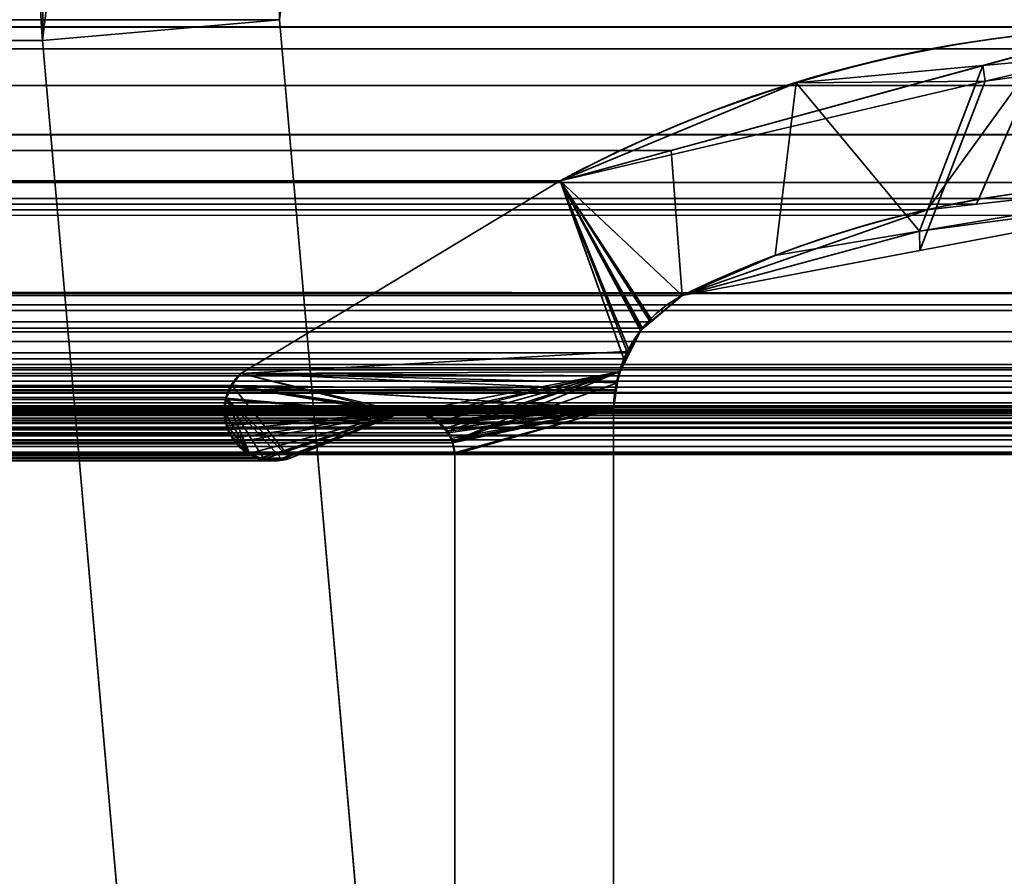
# Model space of a CAD drawing. Header units: millimetres. Extents: x -603 to 3703, y -115 to 193.
# Tile 359 of 656: x 1962.26 to 1968.46, y 8.88 to 14.28. Entities that reach past the tile are written whole.
import ezdxf

# ---------------------------------------------------------------- set-up
doc = ezdxf.new("R2010")
doc.units = ezdxf.units.MM
doc.layers.add('152', color=7, linetype='Continuous', true_color=0xffffff)

# ---------------------------------------------------------------- blocks, each defined once
blk = doc.blocks.new('UG_SURFACE_002')
at = {"layer": '152', "color": 252, "linetype": 'Continuous', "lineweight": 35}
for points in [[(2165, -18, 2212.25), (2165, 174.4, 2212.25), (835, 174.4, 2212.25), (835, -18, 2212.25)], [(985, -18, 2062.2499), (985, 174.4, 2062.2499), (2015.0001, 174.4, 2062.2499), (2015.0001, -18, 2062.2499)]]:
    blk.add_3dface(points, dxfattribs=at)
blk = doc.blocks.new('UG_SURFACE_097')
at = {"layer": '152', "color": 7, "linetype": 'Continuous', "lineweight": 35}
for points in [[(1028.805, 13.867, 2016.4449), (1971.195, 13.867, 2016.4449), (1969.2187, 14.2362, 2014.4687)], [(1030.7813, 14.2362, 2014.4687), (1028.805, 13.867, 2016.4449), (1969.2187, 14.2362, 2014.4687)], [(1969.2187, 14.2362, 2014.4687), (1968.7123, 14.0981, 2013.9623), (1031.2877, 14.0981, 2013.9623), (1030.7813, 14.2362, 2014.4687)], [(1968.7123, 14.0981, 2013.9623), (1969.2187, 14.2362, 2014.4687), (1969.5216, 13.2561, 2014.7717), (1968.2879, 13.1186, 2013.5379)], [(1031.2877, 14.0981, 2013.9623), (1968.7123, 14.0981, 2013.9623), (1966.3631, 13.4575, 2011.6131), (1033.6369, 13.4575, 2011.6131)], [(1967.9768, 13.084, 2013.2267), (1966.4322, 12.5427, 2011.6823), (1966.3631, 13.4575, 2011.6131), (1968.7123, 14.0981, 2013.9623)], [(1968.2879, 13.1186, 2013.5379), (1967.9768, 13.084, 2013.2267), (1968.7123, 14.0981, 2013.9623)], [(1972.85, 13.5578, 2018.1), (1971.195, 13.867, 2016.4449), (1028.805, 13.867, 2016.4449), (1027.15, 13.5578, 2018.1)], [(1026.348, 13.1555, 2018.9021), (1973.652, 13.1555, 2018.9021), (1972.85, 13.5578, 2018.1)], [(1027.15, 13.5578, 2018.1), (1026.348, 13.1555, 2018.9021), (1972.85, 13.5578, 2018.1)], [(1033.6369, 13.4575, 2011.6131), (1966.3631, 13.4575, 2011.6131), (1965.663, 13.2666, 2010.9129), (1034.337, 13.2666, 2010.9129)], [(1965.663, 13.2666, 2010.9129), (1966.3631, 13.4575, 2011.6131), (1966.4322, 12.5427, 2011.6823), (1966.2308, 12.3774, 2011.4808)], [(1969.5216, 13.2561, 2014.7717), (1029.5511, 13.1549, 2015.6989), (1030.4995, 13.2561, 2014.7505)], [(1969.5216, 13.2561, 2014.7717), (1970.4359, 13.048, 2015.6858), (1029.5511, 13.1549, 2015.6989)], [(1030.4995, 13.2561, 2014.7505), (1968.2879, 13.1186, 2013.5379), (1969.5216, 13.2561, 2014.7717)], [(1030.4995, 13.2561, 2014.7505), (1031.6956, 12.978, 2013.5543), (1968.2879, 13.1186, 2013.5379)], [(1965.663, 13.2666, 2010.9129), (1963.65, 12.0514, 2008.8999), (1036.35, 12.0514, 2008.8999), (1034.337, 13.2666, 2010.9129)], [(1963.65, 12.0514, 2008.8999), (1965.663, 13.2666, 2010.9129), (1966.065, 12.1441, 2011.3151), (1966.0091, 11.9475, 2011.2591)], [(1965.663, 13.2666, 2010.9129), (1966.1812, 12.3367, 2011.4312), (1966.0872, 12.1809, 2011.3373)], [(1966.0872, 12.1809, 2011.3373), (1966.065, 12.1441, 2011.3151), (1965.663, 13.2666, 2010.9129)], [(1966.2308, 12.3774, 2011.4808), (1966.1812, 12.3367, 2011.4312), (1965.663, 13.2666, 2010.9129)], [(1975.4446, 12.0875, 2020.6945), (1973.652, 13.1555, 2018.9021), (1026.348, 13.1555, 2018.9021), (1024.5554, 12.0875, 2020.6945)], [(1972.595, 12.5565, 2017.8449), (1028.9526, 13.0911, 2016.2973), (1029.5511, 13.1549, 2015.6989)], [(1029.5511, 13.1549, 2015.6989), (1970.4359, 13.048, 2015.6858), (1972.595, 12.5565, 2017.8449)], [(1967.9768, 13.084, 2013.2267), (1968.2879, 13.1186, 2013.5379), (1031.6956, 12.978, 2013.5543)], [(1972.595, 12.5565, 2017.8449), (1027.405, 12.5565, 2017.8449), (1028.9526, 13.0911, 2016.2973)], [(1967.9768, 13.084, 2013.2267), (1031.6956, 12.978, 2013.5543), (1033.5678, 12.5427, 2011.6823)], [(1033.5678, 12.5427, 2011.6823), (1966.4322, 12.5427, 2011.6823), (1967.9768, 13.084, 2013.2267)], [(1027.2902, 12.4749, 2017.9598), (1027.405, 12.5565, 2017.8449), (1972.595, 12.5565, 2017.8449)], [(1972.595, 12.5565, 2017.8449), (1972.7128, 12.484, 2017.9627), (1027.2902, 12.4749, 2017.9598)], [(1033.7692, 12.3774, 2011.4808), (1966.2308, 12.3774, 2011.4808), (1966.4322, 12.5427, 2011.6823), (1033.5678, 12.5427, 2011.6823)], [(1027.1529, 12.3772, 2018.0972), (1027.2902, 12.4749, 2017.9598), (1972.7128, 12.484, 2017.9627)], [(1972.7128, 12.484, 2017.9627), (1972.7702, 12.4486, 2018.0202), (1027.1529, 12.3772, 2018.0972)], [(1972.7702, 12.4486, 2018.0202), (1027.1101, 12.316, 2018.1398), (1027.1529, 12.3772, 2018.0972)], [(1972.7702, 12.4486, 2018.0202), (1972.8895, 12.3135, 2018.1396), (1027.1101, 12.316, 2018.1398)], [(1966.1812, 12.3367, 2011.4312), (1033.7692, 12.3774, 2011.4808), (1033.8188, 12.3367, 2011.4312)], [(1966.1812, 12.3367, 2011.4312), (1966.2308, 12.3774, 2011.4808), (1033.7692, 12.3774, 2011.4808)], [(1027.022, 12.19, 2018.2281), (1027.1101, 12.316, 2018.1398), (1972.8895, 12.3135, 2018.1396)], [(1972.8895, 12.3135, 2018.1396), (1972.942, 12.2541, 2018.1921), (1027.022, 12.19, 2018.2281)], [(1033.8188, 12.3367, 2011.4312), (1966.0872, 12.1809, 2011.3373), (1966.1812, 12.3367, 2011.4312)], [(1033.8188, 12.3367, 2011.4312), (1033.9128, 12.1809, 2011.3373), (1966.0872, 12.1809, 2011.3373)], [(1972.942, 12.2541, 2018.1921), (1026.9928, 12.1065, 2018.2571), (1027.022, 12.19, 2018.2281)], [(1972.942, 12.2541, 2018.1921), (1973.0098, 12.1077, 2018.2598), (1026.9928, 12.1065, 2018.2571)], [(1966.0091, 11.9475, 2011.2591), (1033.9128, 12.1809, 2011.3373), (1033.935, 12.1441, 2011.3151)], [(1966.0091, 11.9475, 2011.2591), (1966.065, 12.1441, 2011.3151), (1033.9128, 12.1809, 2011.3373)], [(1966.065, 12.1441, 2011.3151), (1966.0872, 12.1809, 2011.3373), (1033.9128, 12.1809, 2011.3373)], [(1026.9547, 11.9977, 2018.2953), (1026.9928, 12.1065, 2018.2571), (1973.0098, 12.1077, 2018.2598)], [(1973.0098, 12.1077, 2018.2598), (1973.025, 12.0751, 2018.275), (1026.9547, 11.9977, 2018.2953)], [(1966.0089, 11.9448, 2011.2588), (1033.935, 12.1441, 2011.3151), (1033.9909, 11.9475, 2011.2591)], [(1033.935, 12.1441, 2011.3151), (1966.0089, 11.9448, 2011.2588), (1966.0091, 11.9475, 2011.2591)], [(1024.5554, 12.0875, 2020.6945), (1024.5012, 12.0383, 2020.7489), (1975.498, 12.0365, 2020.7479)], [(1975.498, 12.0365, 2020.7479), (1975.4446, 12.0875, 2020.6945), (1024.5554, 12.0875, 2020.6945)], [(1973.025, 12.0751, 2018.275), (1973.0616, 11.8663, 2018.3115), (1026.9547, 11.9977, 2018.2953)], [(1036.4089, 11.9819, 2008.841), (1036.35, 12.0514, 2008.8999), (1963.65, 12.0514, 2008.8999)], [(1036.4089, 11.9819, 2008.841), (1963.65, 12.0514, 2008.8999), (1963.5876, 11.9763, 2008.8377)], [(1963.5876, 11.9763, 2008.8377), (1963.65, 12.0514, 2008.8999), (1966.0091, 11.9475, 2011.2591), (1966.0089, 11.9448, 2011.2588)], [(1975.5521, 11.9652, 2020.802), (1024.4761, 12.0155, 2020.7739), (1024.4516, 11.9779, 2020.7984)], [(1024.5012, 12.0383, 2020.7489), (1024.4761, 12.0155, 2020.7739), (1975.5329, 12.0032, 2020.7829)], [(1024.4761, 12.0155, 2020.7739), (1975.5521, 11.9652, 2020.802), (1975.5329, 12.0032, 2020.7829)], [(1975.5329, 12.0032, 2020.7829), (1975.498, 12.0365, 2020.7479), (1024.5012, 12.0383, 2020.7489)], [(1973.0616, 11.8663, 2018.3115), (1026.9384, 11.8663, 2018.3115), (1026.9547, 11.9977, 2018.2953)], [(1963.5876, 11.9763, 2008.8377), (1036.4127, 11.9737, 2008.8372), (1036.4089, 11.9819, 2008.841)], [(1024.4319, 11.9258, 2020.818), (1024.4216, 11.8984, 2020.8285), (1975.5852, 11.846, 2020.8352)], [(1975.5521, 11.9652, 2020.802), (1024.4472, 11.9664, 2020.8027), (1024.4319, 11.9258, 2020.818)], [(1024.4319, 11.9258, 2020.818), (1975.569, 11.9316, 2020.8189), (1975.5521, 11.9652, 2020.802)], [(1024.4319, 11.9258, 2020.818), (1975.5698, 11.9274, 2020.8199), (1975.569, 11.9316, 2020.8189)], [(1975.5852, 11.846, 2020.8352), (1975.5698, 11.9274, 2020.8199), (1024.4319, 11.9258, 2020.818)], [(1024.4516, 11.9779, 2020.7984), (1024.4472, 11.9664, 2020.8027), (1975.5521, 11.9652, 2020.802)], [(1033.9909, 11.9475, 2011.2591), (1033.9911, 11.9448, 2011.2588), (1966.0089, 11.9448, 2011.2588)], [(1034, 11.8277, 2011.25), (1966, 11.8277, 2011.25), (1966.0089, 11.9448, 2011.2588), (1033.9911, 11.9448, 2011.2588)], [(1963.5876, 11.9763, 2008.8377), (1963.5868, 11.9742, 2008.8367), (1036.4127, 11.9737, 2008.8372)], [(1036.4401, 11.9155, 2008.8098), (1036.4127, 11.9737, 2008.8372), (1963.5868, 11.9742, 2008.8367)], [(1036.4401, 11.9155, 2008.8098), (1963.5868, 11.9742, 2008.8367), (1963.5551, 11.8998, 2008.805)], [(1964.6485, 11.798, 2009.8984), (1963.5534, 11.8868, 2008.8034), (1963.5551, 11.8998, 2008.805), (1963.5868, 11.9742, 2008.8367)], [(1963.5868, 11.9742, 2008.8367), (1963.5876, 11.9763, 2008.8377), (1964.6485, 11.798, 2009.8984)], [(1963.5876, 11.9763, 2008.8377), (1964.7161, 11.8082, 2009.9661), (1964.6646, 11.8019, 2009.9146)], [(1964.6646, 11.8019, 2009.9146), (1964.6485, 11.798, 2009.8984), (1963.5876, 11.9763, 2008.8377)], [(1963.5876, 11.9763, 2008.8377), (1966, 11.8277, 2011.25), (1964.8067, 11.7956, 2010.0567), (1964.8026, 11.7962, 2010.0527)], [(1964.8026, 11.7962, 2010.0527), (1964.7161, 11.8082, 2009.9661), (1963.5876, 11.9763, 2008.8377)], [(1966.0089, 11.9448, 2011.2588), (1966, 11.8277, 2011.25), (1963.5876, 11.9763, 2008.8377)], [(1024.4216, 11.8984, 2020.8285), (1024.4156, 11.8382, 2020.8344), (1975.5852, 11.846, 2020.8352)], [(1026.9384, 6.7187, 2018.3115), (1026.9384, 11.8663, 2018.3115), (1973.0616, 11.8663, 2018.3115), (1973.0616, 6.7187, 2018.3115)], [(1963.5551, 11.8998, 2008.805), (1036.4461, 11.8863, 2008.8038), (1036.4401, 11.9155, 2008.8098)], [(1963.5551, 11.8998, 2008.805), (1963.5534, 11.8868, 2008.8034), (1036.4461, 11.8863, 2008.8038)], [(1036.4552, 11.8424, 2008.7948), (1036.4461, 11.8863, 2008.8038), (1963.5534, 11.8868, 2008.8034)], [(1036.4552, 11.8424, 2008.7948), (1963.5534, 11.8868, 2008.8034), (1963.5438, 11.8115, 2008.7938)], [(1964.6485, 11.798, 2009.8984), (1963.5465, 11.7913, 2008.7965), (1963.5438, 11.8115, 2008.7938), (1963.5534, 11.8868, 2008.8034)], [(1975.5844, 11.8085, 2020.8344), (1024.4156, 11.8382, 2020.8344), (1024.4145, 11.8282, 2020.8354)], [(1024.4145, 11.8282, 2020.8354), (1024.428, 11.7445, 2020.822), (1975.572, 11.7445, 2020.822)], [(1975.572, 11.7445, 2020.822), (1975.5844, 11.8085, 2020.8344), (1024.4145, 11.8282, 2020.8354)], [(1024.4156, 11.8382, 2020.8344), (1975.5851, 11.8384, 2020.8352), (1975.5852, 11.846, 2020.8352)], [(1975.5844, 11.8085, 2020.8344), (1975.5851, 11.8384, 2020.8352), (1024.4156, 11.8382, 2020.8344)], [(1974.3996, 11.8171, 2019.6495), (1975.1971, 11.5484, 2020.447), (1024.8029, 11.5484, 2020.447), (1025.6004, 11.8171, 2019.6495)], [(1974.3996, 11.8171, 2019.6495), (1025.6004, 11.8171, 2019.6495), (1025.6144, 11.8176, 2019.6357)], [(1974.3232, 11.8261, 2019.5732), (1025.6144, 11.8176, 2019.6357), (1025.6871, 11.8201, 2019.563)], [(1974.3232, 11.8261, 2019.5732), (1974.3855, 11.8187, 2019.6354), (1025.6144, 11.8176, 2019.6357)], [(1025.6144, 11.8176, 2019.6357), (1974.3855, 11.8187, 2019.6354), (1974.3996, 11.8171, 2019.6495)], [(1025.6871, 11.8201, 2019.563), (1974.3134, 11.823, 2019.5634), (1974.3232, 11.8261, 2019.5732)], [(1974.3134, 11.823, 2019.5634), (1025.6871, 11.8201, 2019.563), (1025.7167, 11.8212, 2019.5334)], [(1025.7167, 11.8212, 2019.5334), (1974.2395, 11.7993, 2019.4895), (1974.3134, 11.823, 2019.5634)], [(1025.7167, 11.8212, 2019.5334), (1025.7601, 11.8001, 2019.49), (1974.2395, 11.7993, 2019.4895)], [(1974.1986, 11.7862, 2019.4485), (1025.7601, 11.8001, 2019.49), (1025.8185, 11.7716, 2019.4316)], [(1974.1986, 11.7862, 2019.4485), (1974.2395, 11.7993, 2019.4895), (1025.7601, 11.8001, 2019.49)], [(1034, 11.8277, 2011.25), (1034, 5.7035, 2011.25), (1966, 5.7035, 2011.25), (1966, 11.8277, 2011.25)], [(1964.8759, 11.7573, 2010.1259), (1035.1241, 11.7573, 2010.1259), (1035.1965, 11.7966, 2010.0534)], [(1035.1965, 11.7966, 2010.0534), (1035.1974, 11.7967, 2010.0527), (1964.8026, 11.7962, 2010.0527), (1964.8067, 11.7956, 2010.0567)], [(1964.8067, 11.7956, 2010.0567), (1964.8759, 11.7573, 2010.1259), (1035.1965, 11.7966, 2010.0534)], [(1964.8026, 11.7962, 2010.0527), (1035.1974, 11.7967, 2010.0527), (1035.2839, 11.8082, 2009.9661)], [(1035.2839, 11.8082, 2009.9661), (1964.7161, 11.8082, 2009.9661), (1964.8026, 11.7962, 2010.0527)], [(1964.6646, 11.8019, 2009.9146), (1035.2839, 11.8082, 2009.9661), (1035.3184, 11.805, 2009.9316)], [(1964.6646, 11.8019, 2009.9146), (1964.7161, 11.8082, 2009.9661), (1035.2839, 11.8082, 2009.9661)], [(1035.3184, 11.805, 2009.9316), (1964.6485, 11.798, 2009.8984), (1964.6646, 11.8019, 2009.9146)], [(1035.3184, 11.805, 2009.9316), (1035.3515, 11.798, 2009.8984), (1964.6485, 11.798, 2009.8984)], [(1963.9601, 11.5173, 2009.2101), (1964.6485, 11.798, 2009.8984), (1035.3515, 11.798, 2009.8984), (1036.0399, 11.5173, 2009.2101)], [(1963.5438, 11.8115, 2008.7938), (1036.4527, 11.791, 2008.7974), (1036.4552, 11.8424, 2008.7948)], [(1963.5438, 11.8115, 2008.7938), (1963.5465, 11.7913, 2008.7965), (1036.4527, 11.791, 2008.7974)], [(1964.6485, 11.798, 2009.8984), (1963.5694, 11.6961, 2008.8193), (1963.5541, 11.7351, 2008.8041), (1963.5465, 11.7913, 2008.7965)], [(1963.6161, 11.6163, 2008.8661), (1963.5806, 11.6675, 2008.8305), (1963.5694, 11.6961, 2008.8193), (1964.6485, 11.798, 2009.8984)], [(1963.7012, 11.5469, 2008.9512), (1963.6227, 11.6068, 2008.8727), (1963.6161, 11.6163, 2008.8661), (1964.6485, 11.798, 2009.8984)], [(1963.7786, 11.5187, 2009.0287), (1963.7202, 11.5324, 2008.9703), (1963.7012, 11.5469, 2008.9512), (1964.6485, 11.798, 2009.8984)], [(1963.8742, 11.5017, 2009.1243), (1963.8566, 11.5004, 2009.1066), (1963.7786, 11.5187, 2009.0287), (1964.6485, 11.798, 2009.8984)], [(1964.6485, 11.798, 2009.8984), (1963.9601, 11.5173, 2009.2101), (1963.9083, 11.5044, 2009.1584), (1963.8742, 11.5017, 2009.1243)], [(1964.8759, 11.7573, 2010.1259), (1964.8067, 11.7956, 2010.0567), (1966, 11.8277, 2011.25)], [(1966, 11.8277, 2011.25), (1964.9017, 11.7431, 2010.1516), (1964.8759, 11.7573, 2010.1259)], [(1964.9371, 11.7015, 2010.1871), (1964.9017, 11.7431, 2010.1516), (1966, 11.8277, 2011.25)], [(1966, 11.8277, 2011.25), (1964.9585, 11.6764, 2010.2086), (1964.9371, 11.7015, 2010.1871)], [(1964.9798, 11.6289, 2010.2298), (1964.9585, 11.6764, 2010.2086), (1966, 11.8277, 2011.25)], [(1966, 11.8277, 2011.25), (1964.9862, 11.6145, 2010.2363), (1964.9798, 11.6289, 2010.2298)], [(1964.9965, 11.5516, 2010.2465), (1964.9862, 11.6145, 2010.2363), (1966, 11.8277, 2011.25)], [(1966, 11.8277, 2011.25), (1964.9979, 11.5427, 2010.2479), (1964.9965, 11.5516, 2010.2465)], [(1966, 11.8277, 2011.25), (1966, 5.7035, 2011.25), (1964.9979, 7.7467, 2010.2479), (1964.9979, 11.5427, 2010.2479)], [(1024.4323, 11.736, 2020.8178), (1975.5677, 11.736, 2020.8178), (1975.572, 11.7445, 2020.822), (1024.428, 11.7445, 2020.822)], [(1975.5313, 11.662, 2020.7813), (1024.4323, 11.736, 2020.8178), (1024.4687, 11.662, 2020.7813)], [(1975.5313, 11.662, 2020.7813), (1975.5677, 11.736, 2020.8178), (1024.4323, 11.736, 2020.8178)], [(1025.8185, 11.7716, 2019.4316), (1974.1828, 11.7701, 2019.4328), (1974.1986, 11.7862, 2019.4485)], [(1974.1828, 11.7701, 2019.4328), (1025.8185, 11.7716, 2019.4316), (1025.8265, 11.7677, 2019.4235)], [(1025.8265, 11.7677, 2019.4235), (1974.1271, 11.7128, 2019.377), (1974.1828, 11.7701, 2019.4328)], [(1025.8265, 11.7677, 2019.4235), (1025.8732, 11.7134, 2019.3768), (1974.1271, 11.7128, 2019.377)], [(1964.9017, 11.7431, 2010.1516), (1035.0629, 11.7014, 2010.1871), (1035.0993, 11.7439, 2010.1507)], [(1964.9017, 11.7431, 2010.1516), (1964.9371, 11.7015, 2010.1871), (1035.0629, 11.7014, 2010.1871)], [(1964.9017, 11.7431, 2010.1516), (1035.0993, 11.7439, 2010.1507), (1035.1241, 11.7573, 2010.1259)], [(1035.1241, 11.7573, 2010.1259), (1964.8759, 11.7573, 2010.1259), (1964.9017, 11.7431, 2010.1516)], [(1963.5541, 11.7351, 2008.8041), (1036.431, 11.6956, 2008.8191), (1036.451, 11.758, 2008.7991)], [(1963.5541, 11.7351, 2008.8041), (1963.5694, 11.6961, 2008.8193), (1036.431, 11.6956, 2008.8191)], [(1036.451, 11.758, 2008.7991), (1963.5465, 11.7913, 2008.7965), (1963.5541, 11.7351, 2008.8041)], [(1036.451, 11.758, 2008.7991), (1036.4527, 11.791, 2008.7974), (1963.5465, 11.7913, 2008.7965)], [(1974.1204, 11.7061, 2019.3703), (1025.8732, 11.7134, 2019.3768), (1025.88, 11.7055, 2019.3701)], [(1974.1204, 11.7061, 2019.3703), (1974.1271, 11.7128, 2019.377), (1025.8732, 11.7134, 2019.3768)], [(1025.88, 11.7055, 2019.3701), (1974.0888, 11.6334, 2019.3388), (1974.1204, 11.7061, 2019.3703)], [(1025.88, 11.7055, 2019.3701), (1025.9112, 11.6334, 2019.3388), (1974.0888, 11.6334, 2019.3388)], [(1964.9585, 11.6764, 2010.2086), (1035.0202, 11.6289, 2010.2298), (1035.0415, 11.6764, 2010.2086)], [(1964.9585, 11.6764, 2010.2086), (1964.9798, 11.6289, 2010.2298), (1035.0202, 11.6289, 2010.2298)], [(1964.9585, 11.6764, 2010.2086), (1035.0415, 11.6764, 2010.2086), (1035.0629, 11.7014, 2010.1871)], [(1035.0629, 11.7014, 2010.1871), (1964.9371, 11.7015, 2010.1871), (1964.9585, 11.6764, 2010.2086)], [(1963.5806, 11.6675, 2008.8305), (1036.3837, 11.6165, 2008.8663), (1036.4263, 11.6814, 2008.8236)], [(1036.4263, 11.6814, 2008.8236), (1963.5694, 11.6961, 2008.8193), (1963.5806, 11.6675, 2008.8305)], [(1036.4263, 11.6814, 2008.8236), (1036.431, 11.6956, 2008.8191), (1963.5694, 11.6961, 2008.8193)], [(1975.5275, 11.6582, 2020.7775), (1024.4725, 11.6582, 2020.7775), (1024.539, 11.5917, 2020.7109)], [(1024.539, 11.5917, 2020.7109), (1975.461, 11.5914, 2020.7109), (1975.5275, 11.6582, 2020.7775)], [(1974.0888, 7.3541, 2019.3388), (1974.0888, 11.6334, 2019.3388), (1025.9112, 11.6334, 2019.3388), (1025.9112, 7.3541, 2019.3388)], [(1964.9862, 11.6145, 2010.2363), (1035.0035, 11.5516, 2010.2465), (1035.0138, 11.6145, 2010.2363)], [(1964.9862, 11.6145, 2010.2363), (1964.9965, 11.5516, 2010.2465), (1035.0035, 11.5516, 2010.2465)], [(1035.0138, 11.6145, 2010.2363), (1035.0202, 11.6289, 2010.2298), (1964.9798, 11.6289, 2010.2298), (1964.9862, 11.6145, 2010.2363)], [(1036.3773, 11.6068, 2008.8727), (1036.3837, 11.6165, 2008.8663), (1963.6161, 11.6163, 2008.8661)], [(1963.6161, 11.6163, 2008.8661), (1963.6227, 11.6068, 2008.8727), (1036.3773, 11.6068, 2008.8727)], [(1963.5806, 11.6675, 2008.8305), (1963.6161, 11.6163, 2008.8661), (1036.3837, 11.6165, 2008.8663)], [(1975.4601, 11.5905, 2020.71), (1024.539, 11.5917, 2020.7109), (1024.5411, 11.5896, 2020.7088)], [(1975.4601, 11.5905, 2020.71), (1975.461, 11.5914, 2020.7109), (1024.539, 11.5917, 2020.7109)], [(1975.4601, 11.5905, 2020.71), (1024.5411, 11.5896, 2020.7088), (1024.622, 11.5553, 2020.628)], [(1024.622, 11.5553, 2020.628), (1975.3782, 11.5548, 2020.6282), (1975.4601, 11.5905, 2020.71)], [(1975.3782, 11.5548, 2020.6282), (1024.622, 11.5553, 2020.628), (1024.658, 11.54, 2020.592)], [(1975.3457, 11.5407, 2020.5958), (1975.3782, 11.5548, 2020.6282), (1024.658, 11.54, 2020.592)], [(1024.7829, 11.5429, 2020.467), (1975.1971, 11.5484, 2020.447), (1975.2913, 11.5435, 2020.5412)], [(1024.7829, 11.5429, 2020.467), (1024.8029, 11.5484, 2020.447), (1975.1971, 11.5484, 2020.447)], [(1035.0035, 11.5516, 2010.2465), (1964.9965, 11.5516, 2010.2465), (1964.9979, 11.5427, 2010.2479), (1035.0021, 11.5427, 2010.2479)], [(1963.7202, 11.5324, 2008.9703), (1036.2209, 11.5179, 2009.0292), (1036.299, 11.5493, 2008.9509)], [(1963.7012, 11.5469, 2008.9512), (1036.299, 11.5493, 2008.9509), (1036.3261, 11.5603, 2008.924)], [(1036.299, 11.5493, 2008.9509), (1963.7012, 11.5469, 2008.9512), (1963.7202, 11.5324, 2008.9703)], [(1036.3261, 11.5603, 2008.924), (1963.6227, 11.6068, 2008.8727), (1963.7012, 11.5469, 2008.9512)], [(1036.3261, 11.5603, 2008.924), (1036.3773, 11.6068, 2008.8727), (1963.6227, 11.6068, 2008.8727)], [(1975.3457, 11.5407, 2020.5958), (1024.658, 11.54, 2020.592), (1024.7089, 11.5412, 2020.5412)], [(1024.7089, 11.5412, 2020.5412), (1975.2913, 11.5435, 2020.5412), (1975.3457, 11.5407, 2020.5958)], [(1975.2913, 11.5435, 2020.5412), (1024.7089, 11.5412, 2020.5412), (1024.7829, 11.5429, 2020.467)], [(1964.9979, 11.5427, 2010.2479), (1964.9979, 7.7467, 2010.2479), (1035.0021, 7.7467, 2010.2479), (1035.0021, 11.5427, 2010.2479)], [(1036.0399, 11.5173, 2009.2101), (1036.1261, 11.5091, 2009.1238), (1963.8742, 11.5017, 2009.1243)], [(1963.8742, 11.5017, 2009.1243), (1963.9083, 11.5044, 2009.1584), (1036.0399, 11.5173, 2009.2101)], [(1963.9083, 11.5044, 2009.1584), (1963.9601, 11.5173, 2009.2101), (1036.0399, 11.5173, 2009.2101)], [(1963.8566, 11.5004, 2009.1066), (1036.1261, 11.5091, 2009.1238), (1036.1853, 11.5034, 2009.0647)], [(1963.8566, 11.5004, 2009.1066), (1963.8742, 11.5017, 2009.1243), (1036.1261, 11.5091, 2009.1238)], [(1036.1853, 11.5034, 2009.0647), (1963.7786, 11.5187, 2009.0287), (1963.8566, 11.5004, 2009.1066)], [(1036.1853, 11.5034, 2009.0647), (1036.2209, 11.5179, 2009.0292), (1963.7786, 11.5187, 2009.0287)], [(1963.7202, 11.5324, 2008.9703), (1963.7786, 11.5187, 2009.0287), (1036.2209, 11.5179, 2009.0292)]]:
    blk.add_3dface(points, dxfattribs=at)
blk = doc.blocks.new('UG_SURFACE_098')
at = {"layer": '152', "color": 7, "linetype": 'Continuous', "lineweight": 35}
for points in [[(1967.9314, 12.8262, 2013.1814), (1970.088, 13.2339, 2015.3379), (1969.808, 14.2393, 2015.058), (1968.343, 13.8955, 2013.593)], [(1968.343, 13.8955, 2013.593), (1969.808, 14.2393, 2015.058), (1970.4852, 14.1908, -7.75)], [(1968.3276, 13.9927, -7.75), (1970.4852, 14.1908, -7.75), (1969.7534, 13.2525, -7.75), (1967.9286, 12.9478, -7.75)], [(1970.4852, 14.1908, -7.75), (1968.3276, 13.9927, -7.75), (1968.343, 13.8955, 2013.593)], [(1968.343, 13.8955, 2013.593), (1968.3276, 13.9927, -7.75), (1967.1506, 13.8846, -7.75)], [(1967.9286, 12.9478, -7.75), (1967.1506, 13.8846, -7.75), (1968.3276, 13.9927, -7.75)], [(1965.663, 13.2666, 2010.9129), (1968.343, 13.8955, 2013.593), (1967.1506, 13.8846, -7.75)], [(1968.343, 13.8955, 2013.593), (1965.663, 13.2666, 2010.9129), (1966.4322, 12.5427, 2011.6823), (1967.9314, 12.8262, 2013.1814)], [(1967.1506, 13.8846, -7.75), (1965.663, 13.2666, -7.75), (1965.663, 13.2666, 2010.9129)], [(1967.0178, 12.7957, -7.75), (1966.4322, 12.5427, -7.75), (1965.663, 13.2666, -7.75), (1967.1506, 13.8846, -7.75)], [(1967.9286, 12.9478, -7.75), (1967.0178, 12.7957, -7.75), (1967.1506, 13.8846, -7.75)], [(1965.663, 13.2666, -7.75), (1963.65, 12.0514, -7.75), (1963.65, 12.0514, 2008.8999), (1965.663, 13.2666, 2010.9129)], [(1963.65, 12.0514, -7.75), (1965.663, 13.2666, -7.75), (1966.1744, 12.3282, -7.75), (1966.1058, 12.1916, -7.75)], [(1965.663, 13.2666, 2010.9129), (1963.65, 12.0514, 2008.8999), (1966.0347, 12.0607, 2011.2846), (1966.1008, 12.1889, 2011.3509)], [(1965.663, 13.2666, -7.75), (1966.4322, 12.5427, -7.75), (1966.243, 12.3854, -7.75)], [(1966.243, 12.3854, -7.75), (1966.1744, 12.3282, -7.75), (1965.663, 13.2666, -7.75)], [(1965.663, 13.2666, 2010.9129), (1966.1691, 12.3216, 2011.4191), (1966.2403, 12.3814, 2011.4903)], [(1966.2403, 12.3814, 2011.4903), (1966.4322, 12.5427, 2011.6823), (1965.663, 13.2666, 2010.9129)], [(1966.1008, 12.1889, 2011.3509), (1966.1691, 12.3216, 2011.4191), (1965.663, 13.2666, 2010.9129)], [(1970.088, 13.2339, 2015.3379), (1967.9286, 12.9478, -7.75), (1969.7534, 13.2525, -7.75)], [(1970.088, 13.2339, 2015.3379), (1967.9314, 12.8262, 2013.1814), (1967.9286, 12.9478, -7.75)], [(1967.9286, 12.9478, -7.75), (1967.9314, 12.8262, 2013.1814), (1966.4322, 12.5427, 2011.6823)], [(1966.4322, 12.5427, 2011.6823), (1967.0178, 12.7957, -7.75), (1967.9286, 12.9478, -7.75)], [(1966.4322, 12.5427, 2011.6823), (1966.4322, 12.5427, -7.75), (1967.0178, 12.7957, -7.75)], [(1966.4322, 12.5427, -7.75), (1966.4322, 12.5427, 2011.6823), (1966.2403, 12.3814, 2011.4903)], [(1966.2403, 12.3814, 2011.4903), (1966.243, 12.3854, -7.75), (1966.4322, 12.5427, -7.75)], [(1966.243, 12.3854, -7.75), (1966.2403, 12.3814, 2011.4903), (1966.1691, 12.3216, 2011.4191)], [(1966.1691, 12.3216, 2011.4191), (1966.1744, 12.3282, -7.75), (1966.243, 12.3854, -7.75)], [(1966.1691, 12.3216, 2011.4191), (1966.1008, 12.1889, 2011.3509), (1966.1058, 12.1916, -7.75)], [(1966.1691, 12.3216, 2011.4191), (1966.1058, 12.1916, -7.75), (1966.1744, 12.3282, -7.75)], [(1966.1058, 12.1916, -7.75), (1966.0276, 12.0359, -7.75), (1963.65, 12.0514, -7.75)], [(1966.0276, 12.0359, -7.75), (1966.1058, 12.1916, -7.75), (1966.1008, 12.1889, 2011.3509)], [(1966.0276, 12.0359, -7.75), (1966.1008, 12.1889, 2011.3509), (1966.0347, 12.0607, 2011.2846)], [(1963.65, 12.0514, -7.75), (1963.5957, 11.9786, -7.75), (1963.5932, 11.9786, 2008.8432)], [(1963.5932, 11.9786, 2008.8432), (1963.65, 12.0514, 2008.8999), (1963.65, 12.0514, -7.75)], [(1963.9601, 11.5173, 2009.2101), (1964.6485, 11.798, 2009.8984), (1963.65, 12.0514, 2008.8999), (1963.5932, 11.9786, 2008.8432)], [(1966.0219, 11.9929, -7.75), (1966, 11.8277, -7.75), (1963.5957, 11.9786, -7.75), (1963.65, 12.0514, -7.75)], [(1964.6821, 11.8051, 2009.932), (1964.7161, 11.8082, 2009.9661), (1966.0347, 12.0607, 2011.2846), (1963.65, 12.0514, 2008.8999)], [(1963.65, 12.0514, -7.75), (1966.0276, 12.0359, -7.75), (1966.0219, 11.9929, -7.75)], [(1963.65, 12.0514, 2008.8999), (1964.6485, 11.798, 2009.8984), (1964.6821, 11.8051, 2009.932)], [(1966.0347, 12.0607, 2011.2846), (1964.7161, 11.8082, 2009.9661), (1964.8116, 11.7875, 2010.0615)], [(1964.8116, 11.7875, 2010.0615), (1964.8453, 11.7801, 2010.0954), (1966.0347, 12.0607, 2011.2846)], [(1966.0347, 12.0607, 2011.2846), (1964.8453, 11.7801, 2010.0954), (1964.8899, 11.7442, 2010.1399)], [(1964.8899, 11.7442, 2010.1399), (1964.9386, 11.705, 2010.1886), (1966.0347, 12.0607, 2011.2846)], [(1966.0347, 12.0607, 2011.2846), (1964.9386, 11.705, 2010.1886), (1964.9489, 11.6862, 2010.1988)], [(1964.9489, 11.6862, 2010.1988), (1964.9838, 11.6222, 2010.2339), (1966.0347, 12.0607, 2011.2846)], [(1966.0244, 11.9915, 2011.2743), (1966.0347, 12.0607, 2011.2846), (1964.9838, 11.6222, 2010.2339), (1964.9839, 11.6216, 2010.2339)], [(1966.0347, 12.0607, 2011.2846), (1966.0219, 11.9929, -7.75), (1966.0276, 12.0359, -7.75)], [(1966.0347, 12.0607, 2011.2846), (1966.0244, 11.9915, 2011.2743), (1966.0219, 11.9929, -7.75)], [(1964.9839, 11.6216, 2010.2339), (1964.9979, 11.5427, 2010.2479), (1966, 11.8277, 2011.25), (1966.0244, 11.9915, 2011.2743)], [(1966.0219, 11.9929, -7.75), (1966.0244, 11.9915, 2011.2743), (1966, 11.8277, 2011.25)], [(1966, 11.8277, 2011.25), (1966, 11.8277, -7.75), (1966.0219, 11.9929, -7.75)], [(1963.5957, 11.9786, -7.75), (1963.5724, 11.9473, -7.75), (1963.557, 11.8953, 2008.8069)], [(1963.557, 11.8953, 2008.8069), (1963.5782, 11.9593, 2008.8282), (1963.5957, 11.9786, -7.75)], [(1963.5932, 11.9786, 2008.8432), (1963.5782, 11.9593, 2008.8282), (1963.557, 11.8953, 2008.8069), (1963.9601, 11.5173, 2009.2101)], [(1963.5724, 11.9473, -7.75), (1963.5595, 11.8957, -7.75), (1963.557, 11.8953, 2008.8069)], [(1963.5595, 11.8957, -7.75), (1963.5724, 11.9473, -7.75), (1963.5957, 11.9786, -7.75), (1964.6485, 11.798, -7.75)], [(1963.5782, 11.9593, 2008.8282), (1963.5932, 11.9786, 2008.8432), (1963.5957, 11.9786, -7.75)], [(1963.5957, 11.9786, -7.75), (1964.7161, 11.8082, -7.75), (1964.6821, 11.8051, -7.75)], [(1964.6821, 11.8051, -7.75), (1964.6485, 11.798, -7.75), (1963.5957, 11.9786, -7.75)], [(1964.7161, 11.8082, -7.75), (1963.5957, 11.9786, -7.75), (1966, 11.8277, -7.75)], [(1963.5595, 11.8957, -7.75), (1963.5444, 11.835, -7.75), (1963.5469, 11.8101, 2008.7969)], [(1963.5478, 11.8108, -7.75), (1963.5444, 11.835, -7.75), (1963.5595, 11.8957, -7.75), (1964.6485, 11.798, -7.75)], [(1963.5469, 11.8101, 2008.7969), (1963.5482, 11.8687, 2008.7981), (1963.5595, 11.8957, -7.75)], [(1963.7015, 11.5519, 2008.9514), (1963.557, 11.8953, 2008.8069), (1963.5482, 11.8687, 2008.7981), (1963.5469, 11.8101, 2008.7969)], [(1963.5482, 11.8687, 2008.7981), (1963.557, 11.8953, 2008.8069), (1963.5595, 11.8957, -7.75)], [(1963.557, 11.8953, 2008.8069), (1963.7972, 11.5089, 2009.0473), (1963.9032, 11.5143, 2009.1531)], [(1963.557, 11.8953, 2008.8069), (1963.7015, 11.5519, 2008.9514), (1963.7878, 11.5084, 2009.0377), (1963.7972, 11.5089, 2009.0473)], [(1963.9032, 11.5143, 2009.1531), (1963.9601, 11.5173, 2009.2101), (1963.557, 11.8953, 2008.8069)], [(1963.5444, 11.835, -7.75), (1963.5478, 11.8108, -7.75), (1963.5469, 11.8101, 2008.7969)], [(1963.546, 11.777, 2008.796), (1963.5478, 11.8108, -7.75), (1963.5605, 11.7233, -7.75)], [(1963.546, 11.777, 2008.796), (1963.5469, 11.8101, 2008.7969), (1963.5478, 11.8108, -7.75)], [(1963.5469, 11.8101, 2008.7969), (1963.546, 11.777, 2008.796), (1963.5607, 11.7246, 2008.8108), (1963.7015, 11.5519, 2008.9514)], [(1964.6485, 11.798, -7.75), (1963.5605, 11.7233, -7.75), (1963.5478, 11.8108, -7.75)], [(1963.6005, 11.644, -7.75), (1963.5627, 11.7075, -7.75), (1963.5605, 11.7233, -7.75), (1964.6485, 11.798, -7.75)], [(1963.7023, 11.5477, -7.75), (1963.6227, 11.6068, -7.75), (1963.6005, 11.644, -7.75), (1964.6485, 11.798, -7.75)], [(1964.6485, 11.798, -7.75), (1963.7986, 11.5127, -7.75), (1963.7276, 11.529, -7.75), (1963.7023, 11.5477, -7.75)], [(1963.9027, 11.5083, -7.75), (1963.8523, 11.5004, -7.75), (1963.7986, 11.5127, -7.75), (1964.6485, 11.798, -7.75)], [(1964.6485, 11.798, -7.75), (1963.9601, 11.5173, -7.75), (1963.9027, 11.5083, -7.75)], [(1963.9601, 11.5173, -7.75), (1964.6485, 11.798, -7.75), (1964.6485, 11.798, 2009.8984), (1963.9601, 11.5173, 2009.2101)], [(1964.6821, 11.8051, 2009.932), (1964.6485, 11.798, -7.75), (1964.6821, 11.8051, -7.75)], [(1964.6821, 11.8051, 2009.932), (1964.6485, 11.798, 2009.8984), (1964.6485, 11.798, -7.75)], [(1964.6821, 11.8051, -7.75), (1964.7161, 11.8082, 2009.9661), (1964.6821, 11.8051, 2009.932)], [(1964.6821, 11.8051, -7.75), (1964.7161, 11.8082, -7.75), (1964.7161, 11.8082, 2009.9661)], [(1964.8117, 11.7909, -7.75), (1964.7161, 11.8082, -7.75), (1966, 11.8277, -7.75)], [(1964.8117, 11.7909, -7.75), (1964.8116, 11.7875, 2010.0615), (1964.7161, 11.8082, 2009.9661)], [(1964.7161, 11.8082, 2009.9661), (1964.7161, 11.8082, -7.75), (1964.8117, 11.7909, -7.75)], [(1966, 11.8277, -7.75), (1964.828, 11.7879, -7.75), (1964.8117, 11.7909, -7.75)], [(1964.8906, 11.7476, -7.75), (1964.828, 11.7879, -7.75), (1966, 11.8277, -7.75)], [(1966, 11.8277, -7.75), (1964.9121, 11.7338, -7.75), (1964.8906, 11.7476, -7.75)], [(1964.9462, 11.685, -7.75), (1964.9121, 11.7338, -7.75), (1966, 11.8277, -7.75)], [(1966, 11.8277, -7.75), (1964.9763, 11.6419, -7.75), (1964.9462, 11.685, -7.75)], [(1964.9808, 11.6209, -7.75), (1964.9763, 11.6419, -7.75), (1966, 11.8277, -7.75)], [(1966, 11.8277, -7.75), (1964.9979, 11.5427, -7.75), (1964.9808, 11.6209, -7.75)], [(1966, 11.8277, -7.75), (1966, 5.7035, -7.75), (1964.9979, 7.7467, -7.75), (1964.9979, 11.5427, -7.75)], [(1966, 5.7035, 2011.25), (1966, 11.8277, 2011.25), (1964.9979, 11.5427, 2010.2479), (1964.9979, 7.7467, 2010.2479)], [(1966, 11.8277, 2011.25), (1966, 5.7035, 2011.25), (1966, 5.7035, -7.75), (1966, 11.8277, -7.75)], [(1963.5605, 11.7233, -7.75), (1963.5607, 11.7246, 2008.8108), (1963.546, 11.777, 2008.796)], [(1964.8116, 11.7875, 2010.0615), (1964.8117, 11.7909, -7.75), (1964.828, 11.7879, -7.75)], [(1964.8116, 11.7875, 2010.0615), (1964.828, 11.7879, -7.75), (1964.8906, 11.7476, -7.75)], [(1964.8906, 11.7476, -7.75), (1964.8453, 11.7801, 2010.0954), (1964.8116, 11.7875, 2010.0615)], [(1964.8906, 11.7476, -7.75), (1964.8899, 11.7442, 2010.1399), (1964.8453, 11.7801, 2010.0954)], [(1964.8899, 11.7442, 2010.1399), (1964.8906, 11.7476, -7.75), (1964.9121, 11.7338, -7.75)], [(1964.9462, 11.685, -7.75), (1964.9386, 11.705, 2010.1886), (1964.8899, 11.7442, 2010.1399)], [(1964.8899, 11.7442, 2010.1399), (1964.9121, 11.7338, -7.75), (1964.9462, 11.685, -7.75)], [(1963.5713, 11.6865, 2008.8212), (1963.5607, 11.7246, 2008.8108), (1963.5605, 11.7233, -7.75)], [(1963.5713, 11.6865, 2008.8212), (1963.5605, 11.7233, -7.75), (1963.5627, 11.7075, -7.75)], [(1963.7015, 11.5519, 2008.9514), (1963.5607, 11.7246, 2008.8108), (1963.5713, 11.6865, 2008.8212), (1963.5985, 11.6444, 2008.8484)], [(1963.5627, 11.7075, -7.75), (1963.5985, 11.6444, 2008.8484), (1963.5713, 11.6865, 2008.8212)], [(1963.5627, 11.7075, -7.75), (1963.6005, 11.644, -7.75), (1963.5985, 11.6444, 2008.8484)], [(1964.9462, 11.685, -7.75), (1964.9489, 11.6862, 2010.1988), (1964.9386, 11.705, 2010.1886)], [(1964.9489, 11.6862, 2010.1988), (1964.9462, 11.685, -7.75), (1964.9763, 11.6419, -7.75)], [(1964.9763, 11.6419, -7.75), (1964.9838, 11.6222, 2010.2339), (1964.9489, 11.6862, 2010.1988)], [(1963.6227, 11.6068, -7.75), (1963.6227, 11.6068, 2008.8727), (1963.5985, 11.6444, 2008.8484)], [(1963.5985, 11.6444, 2008.8484), (1963.6005, 11.644, -7.75), (1963.6227, 11.6068, -7.75)], [(1963.5985, 11.6444, 2008.8484), (1963.6227, 11.6068, 2008.8727), (1963.6545, 11.5755, 2008.9045), (1963.7015, 11.5519, 2008.9514)], [(1964.9838, 11.6222, 2010.2339), (1964.9763, 11.6419, -7.75), (1964.9808, 11.6209, -7.75)], [(1964.9808, 11.6209, -7.75), (1964.9839, 11.6216, 2010.2339), (1964.9838, 11.6222, 2010.2339)], [(1964.9839, 11.6216, 2010.2339), (1964.9808, 11.6209, -7.75), (1964.9979, 11.5427, -7.75)], [(1964.9979, 11.5427, -7.75), (1964.9979, 11.5427, 2010.2479), (1964.9839, 11.6216, 2010.2339)], [(1963.6545, 11.5755, 2008.9045), (1963.6227, 11.6068, -7.75), (1963.7023, 11.5477, -7.75)], [(1963.6545, 11.5755, 2008.9045), (1963.6227, 11.6068, 2008.8727), (1963.6227, 11.6068, -7.75)], [(1963.7023, 11.5477, -7.75), (1963.7015, 11.5519, 2008.9514), (1963.6545, 11.5755, 2008.9045)], [(1963.7878, 11.5084, 2009.0377), (1963.7015, 11.5519, 2008.9514), (1963.7023, 11.5477, -7.75)], [(1963.7878, 11.5084, 2009.0377), (1963.7023, 11.5477, -7.75), (1963.7276, 11.529, -7.75)], [(1963.7878, 11.5084, 2009.0377), (1963.7276, 11.529, -7.75), (1963.7986, 11.5127, -7.75)], [(1963.7986, 11.5127, -7.75), (1963.7972, 11.5089, 2009.0473), (1963.7878, 11.5084, 2009.0377)], [(1963.8523, 11.5004, -7.75), (1963.9032, 11.5143, 2009.1531), (1963.7972, 11.5089, 2009.0473)], [(1963.7972, 11.5089, 2009.0473), (1963.7986, 11.5127, -7.75), (1963.8523, 11.5004, -7.75)], [(1963.8523, 11.5004, -7.75), (1963.9027, 11.5083, -7.75), (1963.9032, 11.5143, 2009.1531)], [(1963.9032, 11.5143, 2009.1531), (1963.9027, 11.5083, -7.75), (1963.9601, 11.5173, -7.75)], [(1963.9601, 11.5173, -7.75), (1963.9601, 11.5173, 2009.2101), (1963.9032, 11.5143, 2009.1531)], [(1964.9979, 11.5427, -7.75), (1964.9979, 7.7467, -7.75), (1964.9979, 7.7467, 2010.2479), (1964.9979, 11.5427, 2010.2479)]]:
    blk.add_3dface(points, dxfattribs=at)
blk = doc.blocks.new('UG_SURFACE_101')
at = {"layer": '152', "color": 252, "linetype": 'Continuous', "lineweight": 35}
for points in [[(1962.4095, 14.7887, 2007.6594), (1037.601, 14.1516, 2007.6489), (1037.5905, 14.7887, 2007.6594)], [(1962.4095, 14.7887, 2007.6594), (1962.399, 14.1516, 2007.6489), (1037.601, 14.1516, 2007.6489)], [(1962.399, 14.1516, 2007.6489), (1962.4095, 14.7887, 2007.6594), (1963.8987, 14.6091, 2009.1486), (1963.8933, 14.2823, 2009.1434)], [(1036.1013, 14.6091, 2009.1486), (1963.8933, 14.2823, 2009.1434), (1963.8987, 14.6091, 2009.1486)], [(1036.1013, 14.6091, 2009.1486), (1036.1067, 14.2823, 2009.1434), (1963.8933, 14.2823, 2009.1434)], [(1023.5, -29.92, 2021.75), (1976.5, -29.92, 2021.75), (1976.5, 14.42, 2021.75), (1023.5, 14.42, 2021.75)], [(1025, -29.92, 2020.2501), (1025, 14.42, 2020.2501), (1975, 14.42, 2020.2501), (1975, -29.92, 2020.2501)], [(1036.1067, 14.2823, 2009.1434), (1035.5085, 7.4461, 2009.7415), (1964.4915, 7.4461, 2009.7415), (1963.8933, 14.2823, 2009.1434)], [(1962.9972, 7.3154, 2008.2471), (1962.399, 14.1516, 2007.6489), (1963.8933, 14.2823, 2009.1434), (1964.4915, 7.4461, 2009.7415)], [(1037.601, 14.1516, 2007.6489), (1962.399, 14.1516, 2007.6489), (1962.9972, 7.3154, 2008.2471), (1037.0028, 7.3154, 2008.2471)]]:
    blk.add_3dface(points, dxfattribs=at)
blk = doc.blocks.new('UG_SURFACE_102')
at = {"layer": '152', "color": 252, "linetype": 'Continuous', "lineweight": 35}
for points in [[(1962.5508, 15.41, -7.75), (1962.399, 14.1516, -7.75), (1962.399, 14.1516, 2007.6489)], [(1962.399, 14.1516, 2007.6489), (1962.4095, 14.7887, 2007.6594), (1962.5508, 15.41, -7.75)], [(1962.399, 14.1516, -7.75), (1962.5508, 15.41, -7.75), (1963.9711, 14.9279, -7.75), (1963.8933, 14.2823, -7.75)], [(1963.8987, 14.6091, 2009.1486), (1963.8933, 14.2823, -7.75), (1963.9711, 14.9279, -7.75)], [(1963.8933, 14.2823, 2009.1434), (1963.8987, 14.6091, 2009.1486), (1962.4095, 14.7887, 2007.6594), (1962.399, 14.1516, 2007.6489)], [(1963.8987, 14.6091, 2009.1486), (1963.8933, 14.2823, 2009.1434), (1963.8933, 14.2823, -7.75)], [(1962.9972, 7.3154, -7.75), (1962.399, 14.1516, -7.75), (1963.8933, 14.2823, -7.75), (1964.4915, 7.4461, -7.75)], [(1964.4915, 7.4461, 2009.7415), (1963.8933, 14.2823, 2009.1434), (1962.399, 14.1516, 2007.6489), (1962.9972, 7.3154, 2008.2471)], [(1963.8933, 14.2823, 2009.1434), (1964.4915, 7.4461, 2009.7415), (1964.4915, 7.4461, -7.75), (1963.8933, 14.2823, -7.75)], [(1962.399, 14.1516, 2007.6489), (1962.399, 14.1516, -7.75), (1962.9972, 7.3154, -7.75), (1962.9972, 7.3154, 2008.2471)]]:
    blk.add_3dface(points, dxfattribs=at)

msp = doc.modelspace()

# ---------------------------------------------------------------- linework, layer by layer
at = {"layer": '152', "color": 252, "linetype": 'Continuous', "lineweight": 35, "true_color": 0x939598}
for p, q in [((1963.8933, 14.2823, 2009.1433), (1964.4914, 7.4461, 2009.7414)), ((1963.8933, 14.2823, 2009.1433), (1964.4914, 7.4461, 2009.7414)), ((1963.8933, 14.2823, -7.75), (1964.4914, 7.4461, -7.75)), ((1962.3991, 14.1516, 2007.6491), (1037.6009, 14.1516, 2007.6491)), ((1962.3991, 14.1516, -7.75), (1962.9971, 7.3154, -7.75)), ((1962.3991, 14.1516, -7.75), (1962.3991, 14.1516, 2007.6491)), ((1962.3991, 14.1516, 2007.6491), (1962.9971, 7.3154, 2008.2471)), ((1962.3991, 14.1516, 2007.6491), (1962.9971, 7.3154, 2008.2471)), ((1965.663, 13.2666, 2010.913), (1034.337, 13.2666, 2010.913)), ((1965.663, 13.2666, 2010.913), (1963.6499, 12.0514, 2008.8999)), ((1963.6499, 12.0514, 2008.8999), (1965.663, 13.2666, 2010.913)), ((1965.663, 13.2666, -7.75), (1963.6499, 12.0514, -7.75)), ((1965.663, 13.2666, -7.75), (1965.663, 13.2666, 2010.913)), ((1973.652, 13.1555, 2018.902), (1026.348, 13.1555, 2018.902)), ((1027.405, 12.5565, 2017.845), (1972.595, 12.5565, 2017.845)), ((1033.5678, 12.5427, 2011.6822), (1966.4322, 12.5427, 2011.6822)), ((1966.4322, 12.5427, 2011.6822), (1966.4322, 12.5427, -7.75)), ((1975.4445, 12.0875, 2020.6945), (1024.5555, 12.0875, 2020.6945)), ((1963.6499, 12.0514, 2008.8999), (1036.3501, 12.0514, 2008.8999)), ((1963.6499, 12.0514, -7.75), (1963.6499, 12.0514, 2008.8999)), ((1026.9385, 11.8663, 2018.3115), (1973.0615, 11.8663, 2018.3115)), ((1974.3996, 11.8171, 2019.6496), (1025.6004, 11.8171, 2019.6496)), ((1034, 11.8277, 2011.25), (1966, 11.8277, 2011.25)), ((1964.7161, 11.8082, 2009.9661), (1035.2839, 11.8082, 2009.9661)), ((1964.6485, 11.798, 2009.8985), (1035.3515, 11.798, 2009.8985)), ((1963.96, 11.5173, 2009.21), (1964.6485, 11.798, 2009.8985)), ((1963.96, 11.5173, 2009.21), (1964.6485, 11.798, 2009.8985)), ((1963.96, 11.5173, -7.75), (1964.6485, 11.798, -7.75)), ((1964.6485, 11.798, -7.75), (1964.6485, 11.798, 2009.8985)), ((1964.7161, 11.8082, -7.75), (1964.7161, 11.8082, 2009.9661)), ((1966, 5.7035, 2011.25), (1966, 11.8277, 2011.25)), ((1966, 11.8277, 2011.25), (1966, 11.8277, -7.75)), ((1966, 11.8277, -7.75), (1966, 5.7035, -7.75)), ((1966, 5.7035, 2011.25), (1966, 11.8277, 2011.25)), ((1975.572, 11.7445, 2020.822), (1024.428, 11.7445, 2020.822)), ((1974.0888, 11.6334, 2019.3388), (1025.9112, 11.6334, 2019.3388)), ((1975.1971, 11.5484, 2020.4471), (1024.8029, 11.5484, 2020.4471)), ((1963.6227, 11.6068, 2008.8727), (1036.3773, 11.6068, 2008.8727)), ((1963.6227, 11.6068, -7.75), (1963.6227, 11.6068, 2008.8727)), ((1964.9979, 11.5427, 2010.2479), (1035.0021, 11.5427, 2010.2479)), ((1963.96, 11.5173, 2009.21), (1036.04, 11.5173, 2009.21)), ((1963.96, 11.5173, -7.75), (1963.96, 11.5173, 2009.21)), ((1964.9979, 11.5427, -7.75), (1964.9979, 11.5427, 2010.2479)), ((1964.9979, 7.7467, 2010.2479), (1964.9979, 11.5427, 2010.2479)), ((1964.9979, 11.5427, 2010.2479), (1964.9979, 7.7467, 2010.2479)), ((1964.9979, 11.5427, -7.75), (1964.9979, 7.7467, -7.75))]:
    msp.add_line(p, q, dxfattribs=at)
msp.add_arc((1965.4673, 14.42, -7.75), 3.08, 90, 185, dxfattribs=at)
at = {"layer": '152', "color": 252, "linetype": 'Continuous', "lineweight": 35, "true_color": 0x939598, "extrusion": (-0.707107, -6.12323e-17, 0.707107)}
for major_axis, start_param, end_param in [((3.08, 0, 3.08), 1.570796, 3.228859), ((-3.08, 0, -3.08), 4.712389, 6.370452)]:
    msp.add_ellipse((1965.4673, 14.42, 2010.7173), major_axis=major_axis, ratio=0.707107, start_param=start_param, end_param=end_param, dxfattribs=at)
at = {"layer": '152', "color": 252, "linetype": 'Continuous', "lineweight": 35, "true_color": 0x939598}
for points in [[(1973.652, 13.1555, -7.75), (1971.1854, 14.5654, -7.75), (1968.1674, 14.6068, -7.75), (1965.663, 13.2666, -7.75)], [(1965.663, 13.2666, 2010.913), (1968.1674, 14.6068, 2013.4174), (1971.1854, 14.5654, 2016.4354), (1973.652, 13.1555, 2018.902)], [(1966.4322, 12.5427, 2011.6822), (1968.3766, 13.4889, 2013.6266), (1970.6467, 13.4942, 2015.8967), (1972.595, 12.5565, 2017.845)], [(1972.595, 12.5565, -7.75), (1970.6467, 13.4942, -7.75), (1968.3766, 13.4889, -7.75), (1966.4322, 12.5427, -7.75)], [(1966.4322, 12.5427, 2011.6822), (1966.1667, 12.4026, 2011.4167), (1966.0007, 12.1279, 2011.2507), (1966, 11.8277, 2011.25)], [(1966.4322, 12.5427, -7.75), (1966.1667, 12.4026, -7.75), (1966.0007, 12.1279, -7.75), (1966, 11.8277, -7.75)], [(1963.6499, 12.0514, 2008.8999), (1963.5197, 11.9364, 2008.7697), (1963.5076, 11.7374, 2008.7576), (1963.6227, 11.6068, 2008.8727)], [(1963.6499, 12.0514, -7.75), (1963.5197, 11.9364, -7.75), (1963.5076, 11.7374, -7.75), (1963.6227, 11.6068, -7.75)], [(1964.7161, 11.8082, 2009.9661), (1964.6931, 11.8075, 2009.9431), (1964.6708, 11.804, 2009.9208), (1964.6485, 11.798, 2009.8985)], [(1964.6485, 11.798, -7.75), (1964.6708, 11.804, -7.75), (1964.6931, 11.8075, -7.75), (1964.7161, 11.8082, -7.75)], [(1964.9979, 11.5427, 2010.2479), (1964.9936, 11.6939, 2010.2436), (1964.8673, 11.8125, 2010.1173), (1964.7161, 11.8082, 2009.9661)], [(1964.7161, 11.8082, -7.75), (1964.8673, 11.8125, -7.75), (1964.9936, 11.6939, -7.75), (1964.9979, 11.5427, -7.75)], [(1963.96, 11.5173, 2009.21), (1963.8397, 11.4762, 2009.0897), (1963.7069, 11.5116, 2008.9569), (1963.6227, 11.6068, 2008.8727)], [(1963.6227, 11.6068, -7.75), (1963.7069, 11.5116, -7.75), (1963.8397, 11.4762, -7.75), (1963.96, 11.5173, -7.75)]]:
    msp.add_open_spline(points, degree=3, dxfattribs=at)
for points, knots in [([(1965.663, 13.2666, 2010.913), (1966.948, 13.9543, 2012.198), (1968.2993, 14.26, 2013.5493), (1971.0277, 14.2249, 2016.2777), (1972.3787, 13.8833, 2017.6287), (1973.652, 13.1555, 2018.902)], [0, 0, 0, 0, 0.5, 0.5, 1, 1, 1, 1]), ([(1972.595, 12.5565, 2017.845), (1971.603, 13.034, 2016.853), (1970.5601, 13.2584, 2015.8101), (1968.4653, 13.2538, 2013.7153), (1967.423, 13.0249, 2012.673), (1966.4322, 12.5427, 2011.6822)], [0, 0, 0, 0, 0.5, 0.5, 1, 1, 1, 1]), ([(1966.4322, 12.5427, 2011.6822), (1966.3416, 12.4949, 2011.5916), (1966.2541, 12.4266, 2011.5041), (1966.1361, 12.2813, 2011.3861), (1966.0958, 12.2163, 2011.3458), (1966.0392, 12.0836, 2011.2892), (1966.0196, 12.0166, 2011.2696), (1966.0032, 11.9082, 2011.2532), (1966.0001, 11.8679, 2011.2501), (1966, 11.8277, 2011.25)], [0, 0, 0, 0, 0.414476, 0.414476, 0.668143, 0.668143, 0.8804, 0.8804, 1, 1, 1, 1]), ([(1963.6499, 12.0514, 2008.8999), (1963.6268, 12.031, 2008.8768), (1963.6052, 12.0058, 2008.8552), (1963.5741, 11.9535, 2008.8241), (1963.5628, 11.9275, 2008.8128), (1963.5474, 11.872, 2008.7974), (1963.5434, 11.8414, 2008.7934), (1963.5441, 11.7856, 2008.7941), (1963.5477, 11.7594, 2008.7977), (1963.5605, 11.711, 2008.8105), (1963.5697, 11.6881, 2008.8197), (1963.5927, 11.6448, 2008.8427), (1963.6071, 11.6245, 2008.8571), (1963.6227, 11.6068, 2008.8727)], [0, 0, 0, 0, 0.216863, 0.216863, 0.383756, 0.383756, 0.552397, 0.552397, 0.697708, 0.697708, 0.841881, 0.841881, 1, 1, 1, 1]), ([(1964.7161, 11.8082, 2009.9661), (1964.7132, 11.8081, 2009.9632), (1964.7104, 11.808, 2009.9604), (1964.7046, 11.8076, 2009.9546), (1964.7017, 11.8074, 2009.9517), (1964.696, 11.8069, 2009.946), (1964.6931, 11.8066, 2009.9431), (1964.6874, 11.8059, 2009.9374), (1964.6845, 11.8055, 2009.9345), (1964.6788, 11.8046, 2009.9288), (1964.676, 11.8041, 2009.926), (1964.6703, 11.803, 2009.9203), (1964.6674, 11.8025, 2009.9174), (1964.6592, 11.8007, 2009.9092), (1964.6538, 11.7994, 2009.9038), (1964.6485, 11.798, 2009.8985)], [0, 0, 0, 0, 0.126778, 0.126778, 0.253555, 0.253555, 0.380333, 0.380333, 0.50711, 0.50711, 0.633887, 0.633887, 0.760663, 0.760663, 1, 1, 1, 1]), ([(1964.9979, 11.5427, 2010.2479), (1964.9972, 11.5673, 2010.2472), (1964.9931, 11.5919, 2010.2431), (1964.9794, 11.6369, 2010.2294), (1964.9698, 11.6578, 2010.2198), (1964.9505, 11.6896, 2010.2005), (1964.9416, 11.7019, 2010.1916), (1964.9224, 11.724, 2010.1724), (1964.9123, 11.7341, 2010.1623), (1964.887, 11.7555, 2010.137), (1964.8716, 11.766, 2010.1216), (1964.8397, 11.7834, 2010.0897), (1964.8233, 11.7904, 2010.0733), (1964.7771, 11.805, 2010.0271), (1964.7464, 11.8091, 2009.9964), (1964.7161, 11.8082, 2009.9661)], [0, 0, 0, 0, 0.141095, 0.141095, 0.280991, 0.280991, 0.38055, 0.38055, 0.479915, 0.479915, 0.617394, 0.617394, 0.754655, 0.754655, 1, 1, 1, 1]), ([(1963.6227, 11.6068, 2008.8727), (1963.6372, 11.5904, 2008.8872), (1963.6529, 11.5761, 2008.9029), (1963.6856, 11.5514, 2008.9356), (1963.7027, 11.541, 2008.9527), (1963.7377, 11.5239, 2008.9877), (1963.7557, 11.5171, 2009.0057), (1963.7829, 11.5095, 2009.0329), (1963.7921, 11.5074, 2009.0421), (1963.8196, 11.5022, 2009.0696), (1963.8381, 11.5005, 2009.0881), (1963.8739, 11.5003, 2009.1239), (1963.8912, 11.5016, 2009.1412), (1963.9257, 11.5072, 2009.1757), (1963.943, 11.5114, 2009.193), (1963.96, 11.5173, 2009.21)], [0, 0, 0, 0, 0.157298, 0.157298, 0.31426, 0.31426, 0.471036, 0.471036, 0.549134, 0.549134, 0.705793, 0.705793, 0.851832, 0.851832, 1, 1, 1, 1])]:
    msp.add_open_spline(points, degree=3, knots=knots, dxfattribs=at)

# ---------------------------------------------------------------- block references
for name in ['UG_SURFACE_002', 'UG_SURFACE_101', 'UG_SURFACE_102', 'UG_SURFACE_097', 'UG_SURFACE_098']:
    msp.add_blockref(name, (0, 0), dxfattribs=at)

doc.saveas('drawing.dxf')
